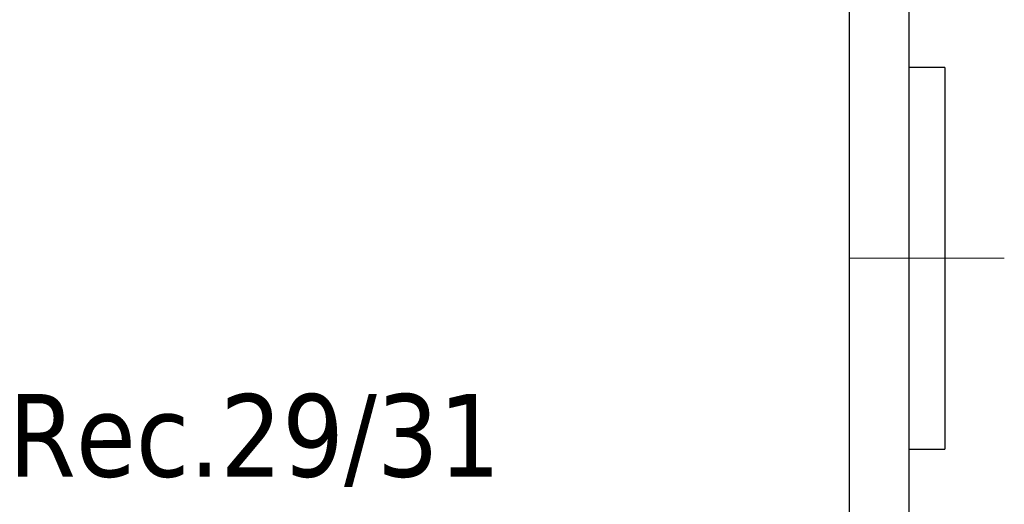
# Model space of a CAD drawing. Header units: millimetres. Extents: x 262469 to 275208, y -32539 to 9411.
# Tile 301 of 428: x 269234 to 269258, y -13431 to -13419. Entities that reach past the tile are written whole.
import ezdxf
from ezdxf.enums import TextEntityAlignment as Align

# ---------------------------------------------------------------- set-up
doc = ezdxf.new("R2010")
doc.units = ezdxf.units.MM
doc.header["$LTSCALE"] = 100
doc.layers.add('$ IE_TELETECHNIKA', color=5, linetype='Continuous', lineweight=30)
doc.styles.add('TAHOMA', font='tahoma.ttf', dxfattribs={"width": 0.85})

msp = doc.modelspace()

# ---------------------------------------------------------------- linework, layer by layer
at = {"layer": '$ IE_TELETECHNIKA', "color": 7, "linetype": 'Continuous'}
for p, q in [((269254.236, -13433.448), (269254.236, -13359.288)), ((269255.676, -13359.648), (269255.676, -13433.088)), ((269256.54, -13420.56), (269255.676, -13420.56)), ((269256.54, -13420.56), (269256.54, -13429.776)), ((269255.676, -13429.776), (269256.54, -13429.776))]:
    msp.add_line(p, q, dxfattribs=at)
at = {"layer": '$ IE_TELETECHNIKA', "color": 7, "linetype": 'Continuous', "lineweight": 5, "ltscale": 20.32}
msp.add_line((269257.98, -13425.168), (269254.236, -13425.168), dxfattribs=at)

# ---------------------------------------------------------------- texts
at = {"layer": '$ IE_TELETECHNIKA', "color": 7, "style": 'TAHOMA'}
msp.add_text('Rec.29/31', height=1.9934, dxfattribs=at).set_placement((269233.909, -13428.446), align=Align.TOP_LEFT)

doc.saveas('drawing.dxf')
